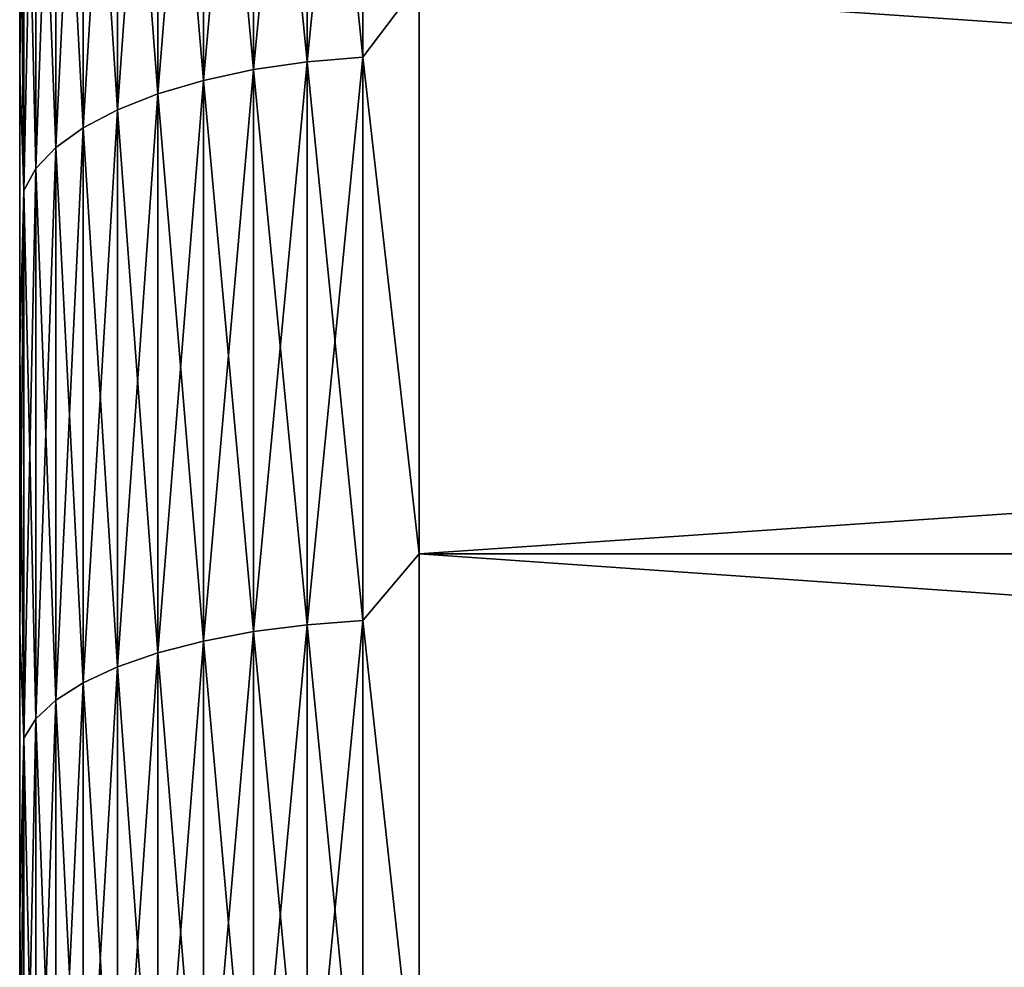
# Model space of a CAD drawing. Header units: metres. Extents: x -17 to 65, y -30 to 30.
# Tile 303 of 413: x 43 to 45.5, y 9.5 to 11.9. Entities that reach past the tile are written whole.
import ezdxf

# ---------------------------------------------------------------- set-up
doc = ezdxf.new("R2010")
doc.units = ezdxf.units.M
doc.layers.add('solid_508461', color=7, linetype='CONTINUOUS')

msp = doc.modelspace()

# ---------------------------------------------------------------- linework, layer by layer
at = {"layer": 'solid_508461'}
for points in [[(43.719364, 13.194127, -26.898058), (43.719364, 11.814828, -27.531805), (43.585495, 13.17221, -26.853376)], [(43.719364, 13.194127, 26.898058), (43.585495, 13.17221, 26.853376), (43.585495, 11.795202, 27.486071)], [(43.719364, 11.814828, 27.531805), (43.719364, 13.194127, 26.898058), (43.585495, 11.795202, 27.486071)], [(43.858959, 13.207422, -26.925161), (43.858959, 11.826734, -27.559547), (43.719364, 13.194127, -26.898058)], [(43.858959, 13.207422, 26.925161), (43.719364, 13.194127, 26.898058), (43.719364, 11.814828, 27.531805)], [(43.858959, 11.826734, 27.559547), (43.858959, 13.207422, 26.925161), (43.719364, 11.814828, 27.531805)], [(43.858959, 11.826734, -27.559547), (43.719364, 11.814828, -27.531805), (43.719364, 13.194127, -26.898058)], [(43.858959, 11.826734, 27.559547), (44, 12.013618, 27.489506), (43.858959, 13.207422, 26.925161)], [(43.858959, 13.207422, -26.925161), (44, 12.013618, -27.489506), (43.858959, 11.826734, -27.559547)], [(43.585495, 13.17221, -26.853376), (43.585495, 11.795202, -27.486071), (43.460079, 13.142118, -26.792028)], [(43.585495, 13.17221, 26.853376), (43.460079, 13.142118, 26.792028), (43.460079, 11.768255, 27.423279)], [(43.585495, 11.795202, 27.486071), (43.585495, 13.17221, 26.853376), (43.460079, 11.768255, 27.423279)], [(43.719364, 11.814828, -27.531805), (43.585495, 11.795202, -27.486071), (43.585495, 13.17221, -26.853376)], [(43.460079, 13.142118, -26.792028), (43.460079, 11.768255, -27.423279), (43.34568, 13.104464, -26.715267)], [(43.460079, 13.142118, 26.792028), (43.34568, 13.104464, 26.715267), (43.34568, 11.734538, 27.344707)], [(43.460079, 11.768255, 27.423279), (43.460079, 13.142118, 26.792028), (43.34568, 11.734538, 27.344707)], [(43.585495, 11.795202, -27.486071), (43.460079, 11.768255, -27.423279), (43.460079, 13.142118, -26.792028)], [(43.34568, 13.104464, -26.715267), (43.34568, 11.734538, -27.344707), (43.244625, 13.060018, -26.624657)], [(43.34568, 13.104464, 26.715267), (43.244625, 13.060018, 26.624657), (43.244625, 11.694738, 27.251963)], [(43.34568, 11.734538, 27.344707), (43.34568, 13.104464, 26.715267), (43.244625, 11.694738, 27.251963)], [(43.460079, 11.768255, -27.423279), (43.34568, 11.734538, -27.344707), (43.34568, 13.104464, -26.715267)], [(43.244625, 13.060018, -26.624657), (43.244625, 11.694738, -27.251963), (43.158978, 13.009685, -26.522045)], [(43.244625, 13.060018, 26.624657), (43.158978, 13.009685, 26.522045), (43.158978, 11.649667, 27.146935)], [(43.244625, 11.694738, 27.251963), (43.244625, 13.060018, 26.624657), (43.158978, 11.649667, 27.146935)], [(43.34568, 11.734538, -27.344707), (43.244625, 11.694738, -27.251963), (43.244625, 13.060018, -26.624657)], [(43.158978, 13.009685, -26.522045), (43.158978, 11.649667, -27.146935), (43.090488, 12.954492, -26.409527)], [(43.158978, 13.009685, 26.522045), (43.090488, 12.954492, 26.409527), (43.090488, 11.600244, 27.031765)], [(43.158978, 11.649667, 27.146935), (43.158978, 13.009685, 26.522045), (43.090488, 11.600244, 27.031765)], [(43.244625, 11.694738, -27.251963), (43.158978, 11.649667, -27.146935), (43.158978, 13.009685, -26.522045)], [(43.090488, 12.954492, -26.409527), (43.090488, 11.600244, -27.031765), (43.040546, 12.895564, -26.289396)], [(43.090488, 12.954492, 26.409527), (43.040546, 12.895564, 26.289396), (43.040546, 11.547477, 26.908802)], [(43.090488, 11.600244, 27.031765), (43.090488, 12.954492, 26.409527), (43.040546, 11.547477, 26.908802)], [(43.158978, 11.649667, -27.146935), (43.090488, 11.600244, -27.031765), (43.090488, 12.954492, -26.409527)], [(43.040546, 12.895564, -26.289396), (43.040546, 11.547477, -26.908802), (43.010178, 12.834105, -26.164103)], [(43.040546, 12.895564, 26.289396), (43.010178, 12.834105, 26.164103), (43.010178, 11.492442, 26.780558)], [(43.040546, 11.547477, 26.908802), (43.040546, 12.895564, 26.289396), (43.010178, 11.492442, 26.780558)], [(43.090488, 11.600244, -27.031765), (43.040546, 11.547477, -26.908802), (43.040546, 12.895564, -26.289396)], [(43.010178, 12.834105, -26.164103), (43.010178, 11.492442, -26.780558), (43, 12.483336, -26.17568)], [(43.010178, 12.834105, 26.164103), (43, 12.483327, 26.175684), (43, 11.793872, 26.493481)], [(43.010178, 11.492442, 26.780558), (43.010178, 12.834105, 26.164103), (43, 11.793872, 26.493481)], [(43.040546, 11.547477, -26.908802), (43.010178, 11.492442, -26.780558), (43.010178, 12.834105, -26.164103)], [(43, 12.483327, 26.175684), (43, 12.483336, -26.17568), (43, 11.79388, -26.493477)], [(43.010178, 11.492442, -26.780558), (43, 11.79388, -26.493477), (43, 12.483336, -26.17568)], [(43, 11.793872, 26.493481), (43, 12.483327, 26.175684), (43, 11.79388, -26.493477)], [(43.858959, 11.826734, 27.559547), (44, 10.582563, 28.071505), (44, 12.013618, 27.489506)], [(43.858959, 11.826734, -27.559547), (44, 12.013618, -27.489506), (44, 10.582563, -28.071505)], [(44, 12.013618, 27.489506), (44, 10.582563, 28.071505), (65, 12.013584, 27.489523)], [(44, 12.013618, -27.489506), (65, 12.013584, -27.489523), (65, 10.582579, -28.071493)], [(44, 10.582563, -28.071505), (44, 12.013618, -27.489506), (65, 10.582579, -28.071493)], [(44, 10.582563, 28.071505), (65, 10.582579, 28.071493), (65, 12.013584, 27.489523)], [(43.719364, 11.814828, -27.531805), (43.719364, 10.405201, -28.094879), (43.585495, 11.795202, -27.486071)], [(43.719364, 11.814828, 27.531805), (43.585495, 11.795202, 27.486071), (43.585495, 10.387917, 28.04821)], [(43.719364, 10.405201, 28.094879), (43.719364, 11.814828, 27.531805), (43.585495, 10.387917, 28.04821)], [(43.858959, 11.826734, -27.559547), (43.858959, 10.415686, -28.12319), (43.719364, 11.814828, -27.531805)], [(43.858959, 11.826734, 27.559547), (43.719364, 11.814828, 27.531805), (43.719364, 10.405201, 28.094879)], [(43.858959, 10.415686, 28.12319), (43.858959, 11.826734, 27.559547), (43.719364, 10.405201, 28.094879)], [(43.858959, 10.415686, -28.12319), (43.719364, 10.405201, -28.094879), (43.719364, 11.814828, -27.531805)], [(43.858959, 10.415686, 28.12319), (44, 10.582563, 28.071505), (43.858959, 11.826734, 27.559547)], [(43.858959, 11.826734, -27.559547), (44, 10.582563, -28.071505), (43.858959, 10.415686, -28.12319)], [(43, 11.793872, 26.493481), (43, 11.79388, -26.493477), (43, 11.096225, -26.793167)], [(43.010178, 11.492442, -26.780558), (43, 11.096225, -26.793167), (43, 11.79388, -26.493477)], [(43, 11.096216, 26.793171), (43, 11.793872, 26.493481), (43, 11.096225, -26.793167)], [(43.010178, 11.492442, 26.780558), (43, 11.793872, 26.493481), (43, 11.096216, 26.793171)], [(43.585495, 11.795202, -27.486071), (43.585495, 10.387917, -28.04821), (43.460079, 11.768255, -27.423279)], [(43.585495, 11.795202, 27.486071), (43.460079, 11.768255, 27.423279), (43.460079, 10.364185, 27.984133)], [(43.585495, 10.387917, 28.04821), (43.585495, 11.795202, 27.486071), (43.460079, 10.364185, 27.984133)], [(43.719364, 10.405201, -28.094879), (43.585495, 10.387917, -28.04821), (43.585495, 11.795202, -27.486071)], [(43.460079, 11.768255, -27.423279), (43.460079, 10.364185, -27.984133), (43.34568, 11.734538, -27.344707)], [(43.460079, 11.768255, 27.423279), (43.34568, 11.734538, 27.344707), (43.34568, 10.334491, 27.903955)], [(43.460079, 10.364185, 27.984133), (43.460079, 11.768255, 27.423279), (43.34568, 10.334491, 27.903955)], [(43.585495, 10.387917, -28.04821), (43.460079, 10.364185, -27.984133), (43.460079, 11.768255, -27.423279)], [(43.34568, 11.734538, -27.344707), (43.34568, 10.334491, -27.903955), (43.244625, 11.694738, -27.251963)], [(43.34568, 11.734538, 27.344707), (43.244625, 11.694738, 27.251963), (43.244625, 10.299438, 27.809313)], [(43.34568, 10.334491, 27.903955), (43.34568, 11.734538, 27.344707), (43.244625, 10.299438, 27.809313)], [(43.460079, 10.364185, -27.984133), (43.34568, 10.334491, -27.903955), (43.34568, 11.734538, -27.344707)], [(43.244625, 11.694738, -27.251963), (43.244625, 10.299438, -27.809313), (43.158978, 11.649667, -27.146935)], [(43.244625, 11.694738, 27.251963), (43.158978, 11.649667, 27.146935), (43.158978, 10.259745, 27.702137)], [(43.244625, 10.299438, 27.809313), (43.244625, 11.694738, 27.251963), (43.158978, 10.259745, 27.702137)], [(43.34568, 10.334491, -27.903955), (43.244625, 10.299438, -27.809313), (43.244625, 11.694738, -27.251963)], [(43.158978, 11.649667, -27.146935), (43.158978, 10.259745, -27.702137), (43.090488, 11.600244, -27.031765)], [(43.158978, 11.649667, 27.146935), (43.090488, 11.600244, 27.031765), (43.090488, 10.216218, 27.584612)], [(43.158978, 10.259745, 27.702137), (43.158978, 11.649667, 27.146935), (43.090488, 10.216218, 27.584612)], [(43.244625, 10.299438, -27.809313), (43.158978, 10.259745, -27.702137), (43.158978, 11.649667, -27.146935)], [(43.090488, 11.600244, -27.031765), (43.090488, 10.216218, -27.584612), (43.040546, 11.547477, -26.908802)], [(43.090488, 11.600244, 27.031765), (43.040546, 11.547477, 26.908802), (43.040546, 10.169747, 27.459135)], [(43.090488, 10.216218, 27.584612), (43.090488, 11.600244, 27.031765), (43.040546, 10.169747, 27.459135)], [(43.158978, 10.259745, -27.702137), (43.090488, 10.216218, -27.584612), (43.090488, 11.600244, -27.031765)], [(43.040546, 11.547477, -26.908802), (43.040546, 10.169747, -27.459135), (43.010178, 11.492442, -26.780558)], [(43.040546, 11.547477, 26.908802), (43.010178, 11.492442, 26.780558), (43.010178, 10.121279, 27.328268)], [(43.040546, 10.169747, 27.459135), (43.040546, 11.547477, 26.908802), (43.010178, 10.121279, 27.328268)], [(43.090488, 10.216218, -27.584612), (43.040546, 10.169747, -27.459135), (43.040546, 11.547477, -26.908802)], [(43.010178, 11.492442, -26.780558), (43.010178, 10.121279, -27.328268), (43, 11.096225, -26.793167)], [(43.010178, 11.492442, 26.780558), (43, 11.096216, 26.793171), (43, 10.391056, 27.07445)], [(43.010178, 10.121279, 27.328268), (43.010178, 11.492442, 26.780558), (43, 10.391056, 27.07445)], [(43.040546, 10.169747, -27.459135), (43.010178, 10.121279, -27.328268), (43.010178, 11.492442, -26.780558)], [(43, 11.096216, 26.793171), (43, 11.096225, -26.793167), (43, 10.391065, -27.074446)], [(43.010178, 10.121279, -27.328268), (43, 10.391065, -27.074446), (43, 11.096225, -26.793167)], [(43, 10.391056, 27.07445), (43, 11.096216, 26.793171), (43, 10.391065, -27.074446)], [(43.858959, 10.415686, 28.12319), (44, 9.123446, 28.579062), (44, 10.582563, 28.071505)], [(43.858959, 10.415686, -28.12319), (44, 10.582563, -28.071505), (44, 9.123446, -28.579062)], [(44, 9.123446, 28.579062), (65, 9.123444, 28.579062), (65, 10.582579, 28.071493)], [(44, 10.582563, 28.071505), (44, 9.123446, 28.579062), (65, 10.582579, 28.071493)], [(44, 10.582563, -28.071505), (65, 10.582579, -28.071493), (65, 9.123444, -28.579062)], [(44, 9.123446, -28.579062), (44, 10.582563, -28.071505), (65, 9.123444, -28.579062)], [(43.719364, 10.405201, -28.094879), (43.719364, 8.968863, -28.585835), (43.585495, 10.387917, -28.04821)], [(43.719364, 10.405201, 28.094879), (43.585495, 10.387917, 28.04821), (43.585495, 8.953965, 28.538349)], [(43.719364, 8.968863, 28.585835), (43.719364, 10.405201, 28.094879), (43.585495, 8.953965, 28.538349)], [(43.858959, 10.415686, -28.12319), (43.858959, 8.977901, -28.614639), (43.719364, 10.405201, -28.094879)], [(43.858959, 10.415686, 28.12319), (43.719364, 10.405201, 28.094879), (43.719364, 8.968863, 28.585835)], [(43.858959, 8.977901, 28.614639), (43.858959, 10.415686, 28.12319), (43.719364, 8.968863, 28.585835)], [(43.858959, 8.977901, -28.614639), (43.719364, 8.968863, -28.585835), (43.719364, 10.405201, -28.094879)], [(43.858959, 8.977901, 28.614639), (44, 9.123446, 28.579062), (43.858959, 10.415686, 28.12319)], [(43.858959, 10.415686, -28.12319), (44, 9.123446, -28.579062), (43.858959, 8.977901, -28.614639)], [(43, 10.391056, 27.07445), (43, 10.391065, -27.074446), (43, 9.678773, -27.337179)], [(43.010178, 10.121279, -27.328268), (43, 9.678773, -27.337179), (43, 10.391065, -27.074446)], [(43, 9.678763, 27.337181), (43, 10.391056, 27.07445), (43, 9.678773, -27.337179)], [(43.010178, 10.121279, 27.328268), (43, 10.391056, 27.07445), (43, 9.678763, 27.337181)], [(43.585495, 10.387917, -28.04821), (43.585495, 8.953965, -28.538349), (43.460079, 10.364185, -27.984133)], [(43.585495, 10.387917, 28.04821), (43.460079, 10.364185, 27.984133), (43.460079, 8.93351, 28.473154)], [(43.585495, 8.953965, 28.538349), (43.585495, 10.387917, 28.04821), (43.460079, 8.93351, 28.473154)], [(43.719364, 8.968863, -28.585835), (43.585495, 8.953965, -28.538349), (43.585495, 10.387917, -28.04821)], [(43.460079, 10.364185, -27.984133), (43.460079, 8.93351, -28.473154), (43.34568, 10.334491, -27.903955)], [(43.460079, 10.364185, 27.984133), (43.34568, 10.334491, 27.903955), (43.34568, 8.907914, 28.391575)], [(43.460079, 8.93351, 28.473154), (43.460079, 10.364185, 27.984133), (43.34568, 8.907914, 28.391575)], [(43.585495, 8.953965, -28.538349), (43.460079, 8.93351, -28.473154), (43.460079, 10.364185, -27.984133)], [(43.34568, 10.334491, -27.903955), (43.34568, 8.907914, -28.391575), (43.244625, 10.299438, -27.809313)], [(43.34568, 10.334491, 27.903955), (43.244625, 10.299438, 27.809313), (43.244625, 8.877701, 28.295279)], [(43.34568, 8.907914, 28.391575), (43.34568, 10.334491, 27.903955), (43.244625, 8.877701, 28.295279)], [(43.460079, 8.93351, -28.473154), (43.34568, 8.907914, -28.391575), (43.34568, 10.334491, -27.903955)], [(43.244625, 10.299438, -27.809313), (43.244625, 8.877701, -28.295279), (43.158978, 10.259745, -27.702137)], [(43.244625, 10.299438, 27.809313), (43.158978, 10.259745, 27.702137), (43.158978, 8.843487, 28.18623)], [(43.244625, 8.877701, 28.295279), (43.244625, 10.299438, 27.809313), (43.158978, 8.843487, 28.18623)], [(43.34568, 8.907914, -28.391575), (43.244625, 8.877701, -28.295279), (43.244625, 10.299438, -27.809313)], [(43.158978, 10.259745, -27.702137), (43.158978, 8.843487, -28.18623), (43.090488, 10.216218, -27.584612)], [(43.158978, 10.259745, 27.702137), (43.090488, 10.216218, 27.584612), (43.090488, 8.805968, 28.06665)], [(43.158978, 8.843487, 28.18623), (43.158978, 10.259745, 27.702137), (43.090488, 8.805968, 28.06665)], [(43.244625, 8.877701, -28.295279), (43.158978, 8.843487, -28.18623), (43.158978, 10.259745, -27.702137)], [(43.090488, 10.216218, -27.584612), (43.090488, 8.805968, -28.06665), (43.040546, 10.169747, -27.459135)], [(43.090488, 10.216218, 27.584612), (43.040546, 10.169747, 27.459135), (43.040546, 8.765912, 27.938982)], [(43.090488, 8.805968, 28.06665), (43.090488, 10.216218, 27.584612), (43.040546, 8.765912, 27.938982)], [(43.158978, 8.843487, -28.18623), (43.090488, 8.805968, -28.06665), (43.090488, 10.216218, -27.584612)], [(43.040546, 10.169747, -27.459135), (43.040546, 8.765912, -27.938982), (43.010178, 10.121279, -27.328268)], [(43.040546, 10.169747, 27.459135), (43.010178, 10.121279, 27.328268), (43.010178, 8.724134, 27.805826)], [(43.040546, 8.765912, 27.938982), (43.040546, 10.169747, 27.459135), (43.010178, 8.724134, 27.805826)], [(43.090488, 8.805968, -28.06665), (43.040546, 8.765912, -27.938982), (43.040546, 10.169747, -27.459135)], [(43.010178, 10.121279, -27.328268), (43.010178, 8.724134, -27.805826), (43, 9.678773, -27.337179)], [(43.010178, 10.121279, 27.328268), (43, 9.678763, 27.337181), (43, 8.95975, 27.581203)], [(43.010178, 8.724134, 27.805826), (43.010178, 10.121279, 27.328268), (43, 8.95975, 27.581203)], [(43.040546, 8.765912, -27.938982), (43.010178, 8.724134, -27.805826), (43.010178, 10.121279, -27.328268)], [(43, 9.678763, 27.337181), (43, 9.678773, -27.337179), (43, 8.959761, -27.5812)], [(43.010178, 8.724134, -27.805826), (43, 8.959761, -27.5812), (43, 9.678773, -27.337179)], [(43, 8.95975, 27.581203), (43, 9.678763, 27.337181), (43, 8.959761, -27.5812)]]:
    msp.add_3dface(points, dxfattribs=at)

doc.saveas('drawing.dxf')
